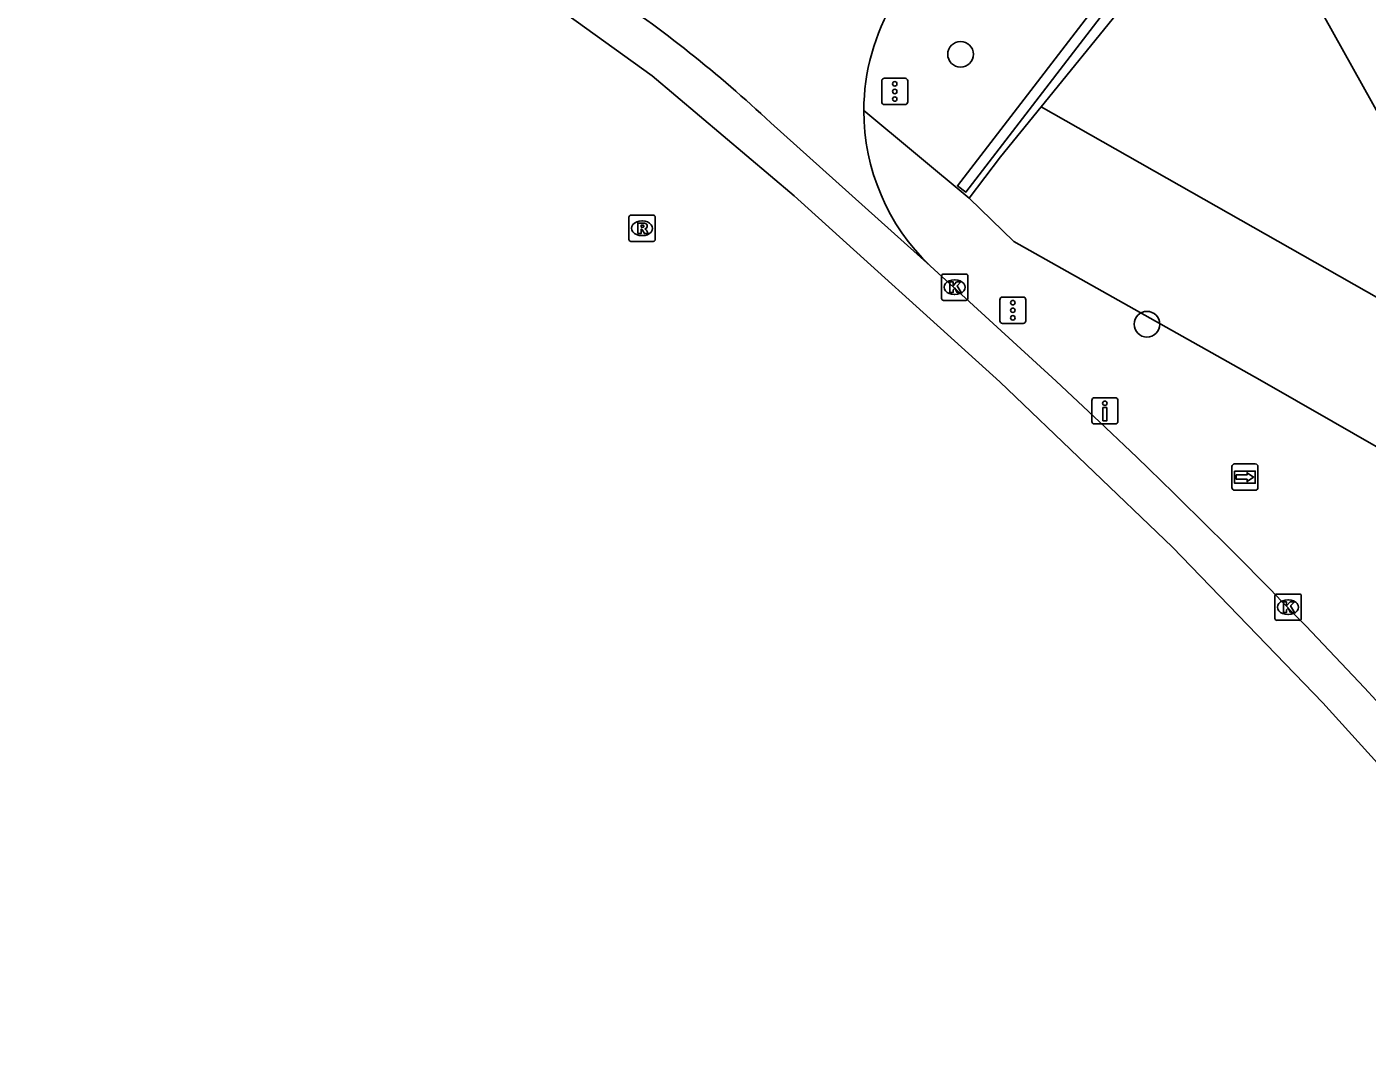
# Model space of a CAD drawing. Extents: x 160664 to 161506, y 382245 to 383288.
# Drawn here: x 161032.7 to 161083.7, y 382726 to 382765 of the extents above; entities that cross this region are included whole.
import ezdxf

# ---------------------------------------------------------------- set-up
doc = ezdxf.new("R2010")
doc.units = 0
for name, color, linetype in [('IMGEO_Boom', 7, 'Continuous'), ('IMGEO_Drukknoppaal', 7, 'Continuous'), ('IMGEO_Kolk', 7, 'Continuous'), ('IMGEO_Pand_vergunning_verleend', 7, 'Continuous'), ('IMGEO_Rijbaan_lokaal_gesloten', 7, 'Continuous'), ('IMGEO_Rijbaan_lokaal_open', 7, 'Continuous'), ('IMGEO_Rioolput', 7, 'Continuous'), ('IMGEO_Verkeersregelinstallatiepaal', 7, 'Continuous'), ('IMGEO_Voetpad_open', 7, 'Continuous'), ('IMGEO_Wegwijzer', 7, 'Continuous')]:
    doc.layers.add(name, color=color, linetype=linetype)

msp = doc.modelspace()

# ---------------------------------------------------------------- linework, layer by layer
at = {"layer": 'IMGEO_Boom'}
for centre in [(161068.201, 382763.991), (161075.298, 382753.718)]:
    msp.add_circle(centre, 0.489, dxfattribs=at)
at = {"layer": 'IMGEO_Drukknoppaal'}
for p, q in [((161073.2, 382750.018), (161073.2, 382750.818)), ((161073.2, 382750.818), (161073.2, 382750.018)), ((161073.3, 382750.918), (161074.09, 382750.918)), ((161074.09, 382750.918), (161073.3, 382750.918)), ((161074.19, 382750.818), (161074.19, 382750.018)), ((161074.19, 382750.018), (161074.19, 382750.818)), ((161074.09, 382749.918), (161073.3, 382749.918)), ((161073.3, 382749.918), (161074.09, 382749.918))]:
    msp.add_line(p, q, dxfattribs=at)
msp.add_lwpolyline([(161073.77, 382750.543), (161073.77, 382750.043), (161073.62, 382750.043), (161073.62, 382750.543), (161073.77, 382750.543)], dxfattribs=at)
msp.add_circle((161073.695, 382750.708), 0.085, dxfattribs=at)
for centre, start, end in [((161073.3, 382750.818), 90, 180), ((161073.3, 382750.818), 90, 180), ((161074.09, 382750.818), 0, 90), ((161074.09, 382750.818), 360, 90), ((161073.3, 382750.018), 180, 270), ((161073.3, 382750.018), 180, 270), ((161074.09, 382750.018), 270, 0), ((161074.09, 382750.018), 270, 0)]:
    msp.add_arc(centre, 0.1, start, end, dxfattribs=at)
at = {"layer": 'IMGEO_Kolk'}
for p, q in [((161067.477, 382754.699), (161067.477, 382755.551)), ((161067.552, 382755.625), (161068.404, 382755.625)), ((161067.965, 382755.405), (161067.99, 382755.405)), ((161068.478, 382755.551), (161068.478, 382754.699)), ((161067.988, 382754.845), (161067.963, 382754.845)), ((161068.404, 382754.625), (161067.552, 382754.625)), ((161080.17, 382742.518), (161080.17, 382743.37)), ((161080.245, 382743.444), (161081.097, 382743.444)), ((161080.658, 382743.224), (161080.683, 382743.224)), ((161081.171, 382743.37), (161081.171, 382742.518)), ((161080.681, 382742.664), (161080.656, 382742.664)), ((161081.097, 382742.444), (161080.245, 382742.444))]:
    msp.add_line(p, q, dxfattribs=at)
for points in [[(161067.477, 382754.699), (161067.477, 382755.551)], [(161067.552, 382755.625), (161068.404, 382755.625)], [(161067.798, 382755.325), (161067.921, 382755.325), (161067.921, 382755.174), (161068.051, 382755.325), (161068.215, 382755.325), (161068.069, 382755.174), (161068.222, 382754.925), (161068.07, 382754.925), (161067.985, 382755.089), (161067.921, 382755.022), (161067.921, 382754.925), (161067.798, 382754.925), (161067.798, 382755.325)], [(161068.478, 382755.551), (161068.478, 382754.699)], [(161068.404, 382754.625), (161067.552, 382754.625)], [(161080.17, 382742.518), (161080.17, 382743.37)], [(161080.245, 382743.444), (161081.097, 382743.444)], [(161080.491, 382743.144), (161080.614, 382743.144), (161080.614, 382742.993), (161080.744, 382743.144), (161080.908, 382743.144), (161080.762, 382742.993), (161080.915, 382742.744), (161080.763, 382742.744), (161080.678, 382742.908), (161080.614, 382742.841), (161080.614, 382742.744), (161080.491, 382742.744), (161080.491, 382743.144)], [(161081.171, 382743.37), (161081.171, 382742.518)], [(161081.097, 382742.444), (161080.245, 382742.444)]]:
    msp.add_lwpolyline(points, dxfattribs=at)
for centre, start, end in [((161067.554, 382755.549), 91.552, 178.448), ((161067.554, 382755.549), 91.552, 178.448), ((161068.402, 382755.549), 1.552, 88.448), ((161068.402, 382755.549), 1.552, 88.448), ((161067.554, 382754.701), 181.552, 268.448), ((161067.554, 382754.701), 181.552, 268.448), ((161068.402, 382754.701), 271.552, 358.448), ((161068.402, 382754.701), 271.552, 358.448), ((161080.247, 382743.368), 91.552, 178.448), ((161080.247, 382743.368), 91.552, 178.448), ((161081.095, 382743.368), 1.552, 88.448), ((161081.095, 382743.368), 1.552, 88.448), ((161080.247, 382742.52), 181.552, 268.448), ((161080.247, 382742.52), 181.552, 268.448), ((161081.095, 382742.52), 271.552, 358.448), ((161081.095, 382742.52), 271.552, 358.448)]:
    msp.add_arc(centre, 0.0765, start, end, dxfattribs=at)
for centre, major_axis, ratio, start_param, end_param in [((161067.964, 382755.125), (-0.387, 0.002), 0.722429, 4.712389, 7.853982), ((161067.989, 382755.125), (-0.39, 0.002), 0.717154, 1.570796, 4.712389), ((161080.657, 382742.944), (-0.387, 0.002), 0.722429, 4.712389, 7.853982), ((161080.682, 382742.944), (-0.39, 0.002), 0.717154, 1.570796, 4.712389)]:
    msp.add_ellipse(centre, major_axis=major_axis, ratio=ratio, start_param=start_param, end_param=end_param, dxfattribs=at)
at = {"layer": 'IMGEO_Pand_vergunning_verleend'}
msp.add_lwpolyline([(161056.082, 382855.064), (161060.29, 382860.428), (161074.85, 382878.894), (161137.947, 382874.451), (161146.752, 382866.872), (161124.102, 382803.494), (161122.529, 382800.578), (161111.719, 382780.544), (161105.267, 382769.061), (161092.363, 382746.932), (161075.369, 382777.41), (161071.58, 382785.44), (161085.588, 382803.94), (161084.359, 382804.87), (161070.671, 382815.235), (161068.803, 382816.304), (161083.669, 382834.92), (161056.082, 382855.064)], dxfattribs=at)
at = {"layer": 'IMGEO_Rijbaan_lokaal_gesloten'}
for points in [[(161125.431, 382689.32), (161119.959, 382696.204), (161110.177, 382707.994), (161100.346, 382719.084), (161091.915, 382728.357), (161081.993, 382739.308), (161076.263, 382745.226), (161069.695, 382751.517), (161061.87, 382758.6), (161056.466, 382763.168), (161050.271, 382767.641), (161037.554, 382776.355), (161008.954, 382796.101), (160997.473, 382804.081)], [(161060.976, 382761.388), (161067.042, 382755.938)], [(161073.493, 382750), (161071.84, 382751.546), (161067.042, 382755.938)]]:
    msp.add_lwpolyline(points, dxfattribs=at)
for centre, radius, start, end in [((161026.296, 382724.271), 50.797, 46.9437, 56.1473), ((160915.071, 382582.231), 230.747, 41.4793, 46.64129)]:
    msp.add_arc(centre, radius, start, end, dxfattribs=at)
at = {"layer": 'IMGEO_Rijbaan_lokaal_open'}
for points in [[(161071.274, 382761.993), (161074.308, 382765.718), (161075.98, 382767.899)], [(161071.274, 382761.993), (161094.536, 382748.777)]]:
    msp.add_lwpolyline(points, dxfattribs=at)
for centre, radius, start, end in [((161072.67, 382761.833), 8.151, 148.9764, 179.8368), ((161072.677, 382761.837), 8.158, 179.867, 226.3126)]:
    msp.add_arc(centre, radius, start, end, dxfattribs=at)
at = {"layer": 'IMGEO_Rioolput'}
for p, q in [((161055.652, 382757.868), (161056.504, 382757.868)), ((161055.577, 382756.942), (161055.577, 382757.794)), ((161056.065, 382757.648), (161056.09, 382757.648)), ((161056.578, 382757.794), (161056.578, 382756.942)), ((161056.504, 382756.868), (161055.652, 382756.868)), ((161056.088, 382757.088), (161056.063, 382757.088))]:
    msp.add_line(p, q, dxfattribs=at)
for points in [[(161055.652, 382757.868), (161056.504, 382757.868)], [(161055.577, 382756.942), (161055.577, 382757.794)], [(161056.166, 382757.566), (161055.914, 382757.568), (161055.914, 382757.168)], [(161055.914, 382757.168), (161056.038, 382757.168), (161056.038, 382757.33), (161056.049, 382757.33)], [(161056.092, 382757.487), (161056.038, 382757.487), (161056.038, 382757.406)], [(161056.038, 382757.406), (161056.09, 382757.406)], [(161056.096, 382757.301), (161056.167, 382757.168), (161056.307, 382757.168), (161056.242, 382757.294)], [(161056.578, 382757.794), (161056.578, 382756.942)], [(161056.504, 382756.868), (161055.652, 382756.868)]]:
    msp.add_lwpolyline(points, dxfattribs=at)
for centre, radius, start, end in [((161055.654, 382757.792), 0.0765, 91.552, 178.448), ((161055.654, 382757.792), 0.0765, 91.552, 178.448), ((161056.502, 382757.792), 0.0765, 1.552, 88.448), ((161056.502, 382757.792), 0.0765, 1.552, 88.448), ((161056.048, 382757.277), 0.0533, 26.0293, 88.6989), ((161056.074, 382757.595), 0.19, 274.7715, 282.9687), ((161056.098, 382757.391), 0.0964, 77.0061, 93.1865), ((161056.112, 382757.448), 0.0378, 276.6634, 79.6772), ((161056.165, 382757.456), 0.109, 350.3612, 89.416), ((161056.163, 382757.456), 0.112, 277.5842, 350.9817), ((161056.147, 382757.241), 0.108, 29.5134, 73.7905), ((161055.654, 382756.944), 0.0765, 181.552, 268.448), ((161055.654, 382756.944), 0.0765, 181.552, 268.448), ((161056.502, 382756.944), 0.0765, 271.552, 358.448), ((161056.502, 382756.944), 0.0765, 271.552, 358.448)]:
    msp.add_arc(centre, radius, start, end, dxfattribs=at)
for centre, major_axis, ratio, start_param, end_param in [((161056.064, 382757.368), (-0.387, 0.002), 0.722429, 4.712389, 7.853982), ((161056.089, 382757.368), (-0.39, 0.002), 0.717154, 1.570796, 4.712389)]:
    msp.add_ellipse(centre, major_axis=major_axis, ratio=ratio, start_param=start_param, end_param=end_param, dxfattribs=at)
at = {"layer": 'IMGEO_Verkeersregelinstallatiepaal'}
for p, q in [((161065.201, 382762.178), (161065.201, 382762.978)), ((161065.201, 382762.978), (161065.201, 382762.178)), ((161065.301, 382763.078), (161066.091, 382763.078)), ((161066.091, 382763.078), (161065.301, 382763.078)), ((161066.191, 382762.978), (161066.191, 382762.178)), ((161066.191, 382762.178), (161066.191, 382762.978)), ((161066.091, 382762.078), (161065.301, 382762.078)), ((161065.301, 382762.078), (161066.091, 382762.078)), ((161069.795, 382754.748), (161070.585, 382754.748)), ((161070.585, 382754.748), (161069.795, 382754.748)), ((161069.695, 382753.848), (161069.695, 382754.648)), ((161069.695, 382754.648), (161069.695, 382753.848)), ((161070.685, 382754.648), (161070.685, 382753.848)), ((161070.685, 382753.848), (161070.685, 382754.648)), ((161070.585, 382753.748), (161069.795, 382753.748)), ((161069.795, 382753.748), (161070.585, 382753.748))]:
    msp.add_line(p, q, dxfattribs=at)
for centre in [(161065.696, 382762.868), (161065.696, 382762.578), (161065.696, 382762.288), (161070.19, 382754.538), (161070.19, 382754.248), (161070.19, 382753.958)]:
    msp.add_circle(centre, 0.085, dxfattribs=at)
for centre, start, end in [((161065.301, 382762.978), 90, 180), ((161065.301, 382762.978), 90, 180), ((161066.091, 382762.978), 0, 90), ((161066.091, 382762.978), 360, 90), ((161065.301, 382762.178), 180, 270), ((161065.301, 382762.178), 180, 270), ((161066.091, 382762.178), 270, 0), ((161066.091, 382762.178), 270, 0), ((161069.795, 382754.648), 90, 180), ((161069.795, 382754.648), 90, 180), ((161070.585, 382754.648), 0, 90), ((161070.585, 382754.648), 360, 90), ((161069.795, 382753.848), 180, 270), ((161069.795, 382753.848), 180, 270), ((161070.585, 382753.848), 270, 0), ((161070.585, 382753.848), 270, 0)]:
    msp.add_arc(centre, 0.1, start, end, dxfattribs=at)
at = {"layer": 'IMGEO_Voetpad_open'}
for points in [[(161102.474, 382803.055), (161102.157, 382803.298), (161068.084, 382758.991), (161068.402, 382758.747), (161102.474, 382803.055)], [(161068.524, 382758.519), (161069.727, 382760.094), (161071.274, 382761.993)], [(161064.519, 382761.856), (161068.524, 382758.519)], [(161092.035, 382744.474), (161082.386, 382750), (161079.597, 382751.597), (161070.224, 382756.866), (161068.524, 382758.519)]]:
    msp.add_lwpolyline(points, dxfattribs=at)
at = {"layer": 'IMGEO_Wegwijzer'}
for p, q in [((161078.532, 382747.496), (161078.532, 382748.296)), ((161078.532, 382748.296), (161078.532, 382747.496)), ((161078.632, 382748.396), (161079.422, 382748.396)), ((161079.422, 382748.396), (161078.632, 382748.396)), ((161079.522, 382748.296), (161079.522, 382747.496)), ((161079.522, 382747.496), (161079.522, 382748.296)), ((161079.422, 382747.396), (161078.632, 382747.396)), ((161078.632, 382747.396), (161079.422, 382747.396))]:
    msp.add_line(p, q, dxfattribs=at)
for points in [[(161078.633, 382748.128), (161079.421, 382748.128), (161079.421, 382747.664), (161078.633, 382747.664), (161078.633, 382748.128)], [(161078.698, 382747.98), (161078.698, 382747.896), (161078.698, 382747.812), (161079.109, 382747.812), (161079.109, 382747.729), (161079.356, 382747.896), (161079.109, 382748.063), (161079.109, 382747.98), (161078.698, 382747.98)]]:
    msp.add_lwpolyline(points, dxfattribs=at)
for centre, start, end in [((161078.632, 382748.296), 90, 180), ((161078.632, 382748.296), 90, 180), ((161079.422, 382748.296), 0, 90), ((161079.422, 382748.296), 360, 90), ((161078.632, 382747.496), 180, 270), ((161078.632, 382747.496), 180, 270), ((161079.422, 382747.496), 270, 0), ((161079.422, 382747.496), 270, 0)]:
    msp.add_arc(centre, 0.1, start, end, dxfattribs=at)

doc.saveas('drawing.dxf')
